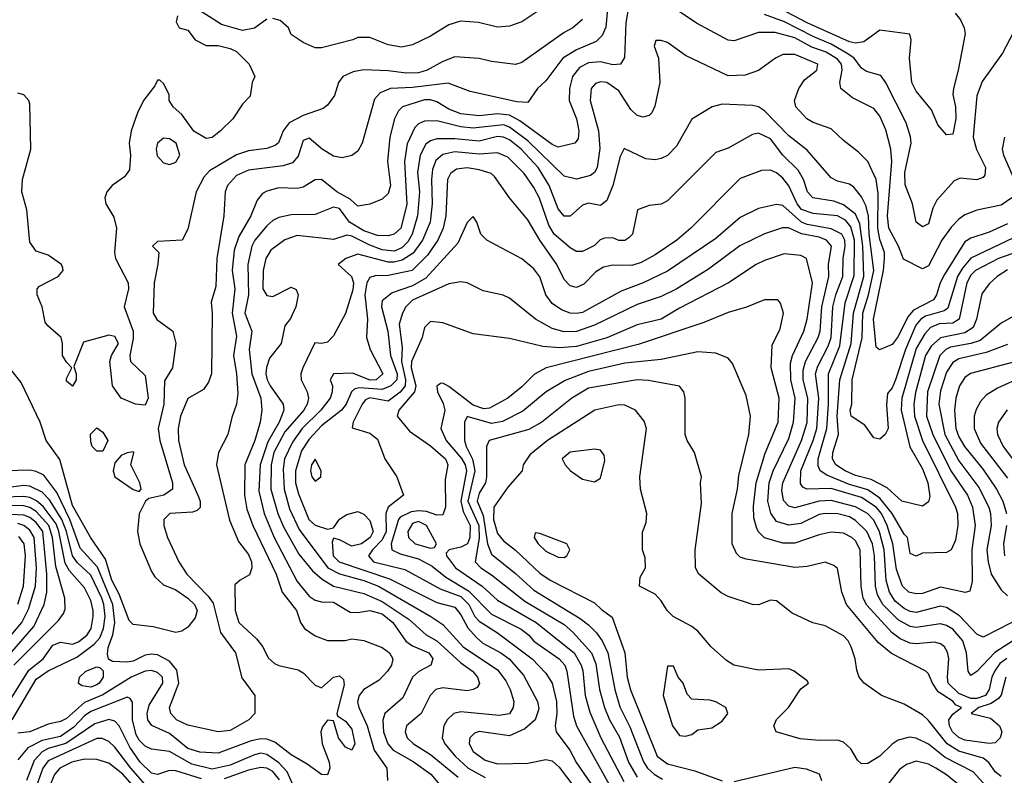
# Model space of a CAD drawing. Header units: inches. Extents: x 1793389 to 1900389, y 320802 to 470796.
# Tile 732 of 752: x 1853496 to 1856740, y 460827 to 463317. Entities that reach past the tile are written whole.
import ezdxf

# ---------------------------------------------------------------- set-up
doc = ezdxf.new("R2010")
doc.units = ezdxf.units.IN
doc.header["$MEASUREMENT"] = 0
doc.layers.add('B8456', color=7, linetype='Continuous')

msp = doc.modelspace()

# ---------------------------------------------------------------- linework, layer by layer
at = {"layer": 'B8456', "color": 2}
for points, elevation in [([(1855435.6, 463390), (1855427.4, 463292.6), (1855415.4, 463264.6), (1855395.4, 463244.6), (1855330, 463218), (1855286, 463190), (1855230, 463115.1), (1855201.6, 463090), (1855170, 463043.7), (1855134.2, 463045.8), (1854980.1, 463080.1), (1854907.7, 463107.7), (1854790, 463093.1), (1854718, 463090), (1854683.9, 463076.1), (1854664.7, 463055.3), (1854624, 462910), (1854610, 462884), (1854590.5, 462869.5), (1854558, 462862), (1854530, 462867), (1854492.3, 462890), (1854450, 462926), (1854430, 462919), (1854413, 462867), (1854394.7, 462845.3), (1854364.6, 462835.4), (1854250, 462821.3), (1854210, 462802.9), (1854180.5, 462770), (1854173, 462750), (1854168.2, 462670), (1854145.3, 462530), (1854142, 462438), (1854126.4, 462386.4), (1854130.7, 462350), (1854127.7, 462150), (1854118, 462122), (1854101.4, 462098.6), (1854050, 462068.7), (1854026, 462010), (1854018.4, 461970), (1854019.5, 461930), (1854037.4, 461850), (1854083.1, 461750), (1854090.4, 461730), (1854090.5, 461709.5), (1854080.7, 461699.3), (1854065.8, 461694.2), (1853990.6, 461689.4), (1853970.7, 461669.3), (1853970.7, 461650), (1853983, 461610), (1854020.4, 461530), (1854046.7, 461490), (1854117, 461417), (1854133.6, 461393.6), (1854157.7, 461297.8), (1854207.3, 461230), (1854227.7, 461147.7), (1854271.3, 461090), (1854270.8, 461030), (1854251.3, 461010), (1854190, 460974.5), (1854150, 460969.5), (1854050, 460992), (1854013.2, 461010), (1853994.5, 461030), (1853989.5, 461050), (1854020.4, 461130), (1854013.6, 461173.6), (1853990, 461202.4), (1853950, 461224.2), (1853930, 461226.3), (1853910, 461222.4), (1853870, 461203), (1853850, 461199.6), (1853802, 461202), (1853789.2, 461209.2), (1853785.6, 461225.6), (1853788.1, 461248.1), (1853802.5, 461290), (1853809.8, 461330), (1853803.2, 461390), (1853752.2, 461512.2), (1853694.8, 461574.8), (1853661.6, 461670), (1853618.6, 461758.6), (1853575.3, 461815.3), (1853550, 461827.8), (1853530, 461831.8), (1853450, 461829.6)], 298), ([(1855503.8, 463370), (1855493.3, 463306.7), (1855488.2, 463191.8), (1855476, 463170), (1855450, 463168), (1855410, 463178.3), (1855370, 463175.1), (1855340.7, 463159.3), (1855317, 463130), (1855307, 463090), (1855306.4, 463050), (1855330.3, 462990), (1855338.4, 462950), (1855336.1, 462923.9), (1855324.7, 462910), (1855270, 462897), (1855250, 462905.6), (1855143.3, 462983.3), (1855110, 463001.8), (1855070, 463007), (1855010, 462999.8), (1854950, 463006.4), (1854910, 463021.7), (1854870, 463046.3), (1854850, 463052.8), (1854830, 463052.4), (1854757.3, 463030), (1854743.6, 463016.4), (1854730.4, 462990), (1854715.8, 462930), (1854708.4, 462850), (1854717.6, 462770), (1854710, 462744), (1854690, 462725.2), (1854650, 462709.3), (1854610, 462702.7), (1854585.3, 462725.3), (1854540.7, 462750), (1854490, 462789.6), (1854470, 462789.5), (1854430, 462764.5), (1854410, 462760.7), (1854350, 462762.9), (1854310, 462752), (1854296.4, 462743.6), (1854278.4, 462721.6), (1854257.6, 462670), (1854217.6, 462602.4), (1854202.6, 462557.4), (1854196.1, 462490), (1854204.7, 462430), (1854196.3, 462350), (1854210, 462274), (1854200.3, 462210), (1854210.4, 462149.6), (1854214.6, 462085.4), (1854210.5, 462050), (1854194.6, 462005.4), (1854182, 461950), (1854150.7, 461890), (1854144, 461850), (1854187.5, 461667.5), (1854217.3, 461597.3), (1854250, 461554), (1854259.3, 461530), (1854260.7, 461510), (1854253, 461487), (1854222, 461470), (1854205.4, 461454.6), (1854206.4, 461370), (1854218, 461330), (1854276.7, 461276.7), (1854297.1, 461250), (1854314.2, 461214.2), (1854335.6, 461195.6), (1854350, 461188.2), (1854413.8, 461173.8), (1854430, 461164.9), (1854470, 461124), (1854490, 461114.8), (1854530, 461150.6), (1854550, 461154.9), (1854562.5, 461142.5), (1854564.9, 461124.9), (1854541, 461030), (1854542.8, 461022.8), (1854570, 461004.9), (1854590, 460978.8), (1854600.7, 460930), (1854590.6, 460909.4), (1854570, 460919), (1854546.6, 460950), (1854530, 461006), (1854510, 461008.7), (1854493.7, 460986.3), (1854488, 460970), (1854493, 460930), (1854515.5, 460870), (1854518, 460850), (1854510, 460828.7), (1854490, 460829), (1854443.3, 460863.3), (1854390, 460894), (1854336.2, 460936.2), (1854310, 460946.2), (1854290, 460947.4), (1854259.2, 460940.8), (1854150, 460899.7), (1854090, 460902.6), (1854050, 460914.7), (1853990, 460964), (1853931.1, 460991.1), (1853918, 461010), (1853916, 461030), (1853922.3, 461057.7), (1853967.6, 461130), (1853967, 461150), (1853950, 461165.1), (1853930, 461172.2), (1853910, 461169.7), (1853863, 461150), (1853770, 461091.7), (1853710, 461066.8), (1853650, 461014.3), (1853630, 461003.5), (1853590, 460995.1), (1853529.7, 460969.7), (1853490, 460965.6)], 302), ([(1856578, 463338), (1856595.9, 463315.9), (1856607.7, 463290), (1856610.5, 463270), (1856588.5, 463150), (1856572.2, 463090), (1856570.4, 463070), (1856579.5, 463030), (1856580.3, 462990), (1856570, 462939), (1856550, 462937.2), (1856520.9, 462970), (1856499.6, 463019.6), (1856450, 463081.2), (1856435.1, 463110), (1856427.3, 463190), (1856433.2, 463250), (1856428.9, 463268.9), (1856330, 463282.7), (1856276.7, 463243.3), (1856250, 463239.7), (1856230, 463243.5), (1856090, 463306.3), (1855950, 463379.8)], 294), ([(1854310, 463318), (1854270, 463289.3), (1854230, 463281.2), (1854160.9, 463300.9), (1854070, 463359)], 290), ([(1855210, 463349), (1855150, 463309.3), (1855110, 463295.1), (1855070, 463292.3), (1855007.2, 463307.2), (1854948.3, 463311.7), (1854910, 463299.3), (1854850, 463262.7), (1854790, 463234), (1854753.7, 463226.3), (1854710, 463234), (1854650, 463258), (1854610, 463258), (1854594, 463250), (1854490, 463224), (1854470, 463224), (1854430, 463242), (1854390, 463268), (1854382, 463290), (1854354, 463314), (1854330, 463320.9)], 290), ([(1856764.9, 462730), (1856730, 462705.6), (1856650, 462689.5), (1856610, 462674), (1856590, 462659.5), (1856565.7, 462634.3), (1856533.7, 462590), (1856490, 462505.2), (1856470, 462496), (1856407.7, 462527.7), (1856391.3, 462570), (1856359.8, 462630), (1856355.1, 462670), (1856369.7, 462850), (1856366, 462890), (1856350, 462954), (1856330, 462999), (1856310, 463024), (1856239.6, 463059.6), (1856201.2, 463090), (1856198.4, 463110), (1856205.7, 463150), (1856203.1, 463170), (1856190, 463186.3), (1856153.3, 463210), (1856106.4, 463226.4), (1856050, 463257.2), (1855985.1, 463274.9), (1855930, 463275.1), (1855850, 463246.6), (1855830, 463249.5), (1855725.4, 463305.4), (1855665.7, 463345.7)], 302), ([(1856770, 463275.3), (1856733.7, 463206.3), (1856667.1, 463112.9), (1856650, 463066), (1856637.6, 462930), (1856648.9, 462888.9), (1856678, 462830), (1856675.8, 462804.2), (1856670, 462797.2), (1856650, 462789.5), (1856594.8, 462794.8), (1856574.6, 462785.4), (1856517.5, 462722.5), (1856504, 462696), (1856490, 462644), (1856470, 462634), (1856449.3, 462650), (1856438, 462710), (1856413.1, 462773.1), (1856412.8, 462812.8), (1856433, 462910), (1856431.2, 462931.2), (1856416.6, 462976.6), (1856350, 463109.2), (1856333, 463133), (1856285.8, 463145.8), (1856270, 463157.2), (1856245.1, 463190), (1856224.2, 463204.2), (1856170, 463236.5), (1856110, 463261.6), (1856015.6, 463310), (1855950, 463334.2)], 298), ([(1855350, 463317.2), (1855318.8, 463290), (1855290, 463274.5), (1855150, 463175.3), (1855130, 463169), (1855050, 463179.3), (1855010, 463189.3), (1854930, 463194), (1854890, 463178.7), (1854838.8, 463150), (1854810, 463142), (1854770, 463140.4), (1854710, 463148.4), (1854630, 463151.6), (1854594.6, 463145.4), (1854561, 463130), (1854546.8, 463110), (1854533, 463067), (1854510, 463035.3), (1854496.3, 463023.7), (1854430, 463001.6), (1854383.6, 462976.4), (1854363.8, 462950), (1854348.5, 462911.5), (1854337.7, 462902.3), (1854310, 462891.8), (1854250, 462884.2), (1854210, 462871.5), (1854121.8, 462818.2), (1854102.6, 462797.4), (1854077.3, 462750), (1854050, 462626), (1854031.3, 462590), (1853950, 462586), (1853934, 462570), (1853954, 462550), (1853951.6, 462511.6), (1853938.8, 462450), (1853936, 462350), (1853948.3, 462328.3), (1854001, 462290), (1854010.5, 462250.5), (1853999.1, 462170), (1853973.5, 462126.5), (1853971.4, 462050), (1853952.4, 461970), (1853957.6, 461930), (1853999.5, 461790), (1853999.3, 461770), (1853970.8, 461750), (1853921.1, 461738.9), (1853910.3, 461729.7), (1853890, 461688.7), (1853884.6, 461630), (1853892.2, 461590), (1853930, 461498), (1853941.1, 461481.1), (1853970, 461454.8), (1854010, 461438), (1854050.5, 461410), (1854072.2, 461390), (1854080.4, 461370), (1854074.2, 461345.8), (1854050, 461315.3), (1854030, 461302), (1854010, 461297.2), (1853935.6, 461315.6), (1853870, 461323.7), (1853856.9, 461336.9), (1853823.5, 461423.5), (1853799.3, 461470), (1853779, 461539), (1853730, 461609.3), (1853670, 461716.2), (1853627.9, 461867.9), (1853583.7, 461930), (1853563.6, 461990), (1853500.7, 462120.7), (1853446, 462190)], 294), ([(1854016, 463330), (1854011.3, 463310), (1854022, 463290), (1854050, 463282), (1854074, 463250), (1854110, 463232), (1854150, 463232), (1854190, 463222), (1854210, 463212), (1854252, 463170), (1854271.3, 463130), (1854262, 463110), (1854255.3, 463064.7), (1854230, 463038), (1854198, 462990), (1854158, 462950), (1854130, 462929), (1854110, 462925.2), (1854070, 462949.2), (1854030, 463004), (1854002, 463030), (1853988, 463050), (1853988, 463070), (1853970, 463106), (1853958, 463118), (1853950, 463118), (1853941, 463099), (1853904, 463050), (1853884, 463010), (1853863, 462950), (1853856.4, 462910), (1853861.1, 462870), (1853857.7, 462822.3), (1853841.1, 462798.9), (1853800.7, 462770), (1853783, 462750), (1853777.1, 462730), (1853780.4, 462710), (1853806.1, 462666.1), (1853815.3, 462630), (1853808.7, 462550), (1853812, 462530), (1853853.1, 462450), (1853854.6, 462430), (1853840.3, 462370), (1853870.4, 462290), (1853870, 462266), (1853858.8, 462210), (1853861, 462190), (1853910, 462144.7), (1853919.1, 462070), (1853910, 462046), (1853878, 462050), (1853830, 462069.4), (1853802, 462110), (1853793.2, 462190), (1853799, 462210), (1853821.2, 462250), (1853810, 462272.3), (1853790, 462277), (1853706.4, 462253.6), (1853674, 462174), (1853682, 462150), (1853682, 462130), (1853670, 462108.7), (1853650, 462126), (1853650, 462134), (1853668, 462170), (1853650, 462188), (1853637.2, 462210), (1853637, 462250), (1853632.3, 462270), (1853588.3, 462308.3), (1853580.5, 462320.5), (1853569.6, 462370), (1853553.3, 462410), (1853554, 462430), (1853561.5, 462438.5), (1853622.7, 462470), (1853639.3, 462490), (1853638, 462498), (1853634, 462510), (1853590, 462541.2), (1853550, 462554), (1853530, 462584), (1853519.6, 462690), (1853503.5, 462750), (1853505.1, 462790), (1853533, 462890), (1853530, 463038), (1853526, 463050), (1853510, 463069.2), (1853490, 463075.1)], 290), ([(1856750, 462643.5), (1856690, 462616.9), (1856630, 462596.9), (1856610, 462585.1), (1856542.8, 462477.2), (1856528.9, 462450), (1856517, 462410), (1856506.5, 462393.5), (1856441, 462359), (1856422, 462338), (1856390, 462272.7), (1856370, 462246.6), (1856328.4, 462228.4), (1856318, 462238), (1856308.8, 462330), (1856342, 462490), (1856345.8, 462530), (1856345.1, 462550), (1856330, 462592.7), (1856323.2, 462630), (1856324.5, 462744.5), (1856318.3, 462790), (1856290, 462849.2), (1856260.1, 462880.1), (1856210, 462919), (1856170, 462957.2), (1856110, 462978), (1856089.2, 462990), (1856053.2, 463030), (1856049, 463050), (1856063, 463090), (1856081.6, 463118.4), (1856122.7, 463150), (1856125.2, 463170), (1856050, 463201.6), (1856010, 463202), (1855986, 463190), (1855930, 463149.4), (1855885.8, 463134.2), (1855830, 463132.3), (1855690, 463199), (1855630, 463242), (1855610, 463248.7), (1855592, 463248), (1855586, 463230), (1855601, 463190), (1855604.9, 463110), (1855588.1, 463031.9), (1855578.8, 463010), (1855570, 463001.2), (1855550, 462996), (1855530, 463001.2), (1855510, 463021.2), (1855470, 463082.7), (1855430, 463109.4), (1855410, 463111.8), (1855393.2, 463106.8), (1855379.1, 463090), (1855375.5, 463050), (1855402.6, 462950), (1855407.3, 462892.7), (1855398.4, 462830), (1855390, 462813.2), (1855377, 462803), (1855330, 462791.6), (1855290, 462800.7), (1855170, 462917.6), (1855110, 462962.8), (1855090, 462969.8), (1854990, 462959.3), (1854950, 462963.5), (1854870, 462983.5), (1854830, 462982.4), (1854810, 462974), (1854798.3, 462961.7), (1854772.4, 462907.6), (1854764.4, 462850), (1854771.9, 462708.1), (1854751.7, 462630), (1854730, 462609.6), (1854710, 462604.2), (1854674.6, 462605.4), (1854630, 462620.8), (1854582.6, 462650), (1854550, 462694.3), (1854530, 462698.7), (1854470, 462674.5), (1854390, 462673.6), (1854350, 462664.5), (1854330, 462654.5), (1854310, 462637), (1854270.4, 462590), (1854261.1, 462570), (1854247.6, 462510), (1854250.2, 462410), (1854238, 462350), (1854261.1, 462290), (1854252.4, 462230), (1854260.7, 462150), (1854290.3, 462070), (1854294, 462030), (1854288.4, 461990), (1854270.4, 461930.4), (1854238, 461850), (1854236.5, 461750), (1854243.9, 461703.9), (1854264.2, 461650), (1854341.3, 461490), (1854360.4, 461430), (1854408, 461370), (1854420.7, 461330), (1854434.8, 461310), (1854470, 461286.8), (1854510, 461271.3), (1854568.9, 461271.1), (1854590, 461276), (1854630, 461271.3), (1854690, 461248), (1854714, 461230), (1854719.9, 461219.9), (1854724.9, 461210), (1854720.5, 461190), (1854708, 461170), (1854680.3, 461139.7), (1854630, 461109.2), (1854614, 461090), (1854608.9, 461068.9), (1854613, 461050), (1854640.8, 460990), (1854663.6, 460910), (1854705.5, 460850), (1854708.4, 460810)], 306), ([(1856770, 462598.3), (1856629.4, 462530.6), (1856602.1, 462497.9), (1856586, 462470), (1856554, 462366), (1856542.2, 462357.8), (1856480.4, 462339.5), (1856464.9, 462330), (1856448.1, 462310), (1856414.5, 462230), (1856381.3, 462130), (1856370, 462103.7), (1856355.6, 462084.4), (1856352, 462048), (1856357.6, 461970), (1856347.7, 461950), (1856330, 461934.5), (1856310, 461939.3), (1856280.8, 461980.8), (1856235.1, 462010), (1856232, 462030), (1856237.6, 462050), (1856238.7, 462130), (1856271.3, 462268.7), (1856274.2, 462350), (1856293, 462410), (1856309.8, 462490), (1856295, 462610), (1856293, 462670), (1856284.1, 462704.1), (1856270, 462732.7), (1856244.7, 462764.7), (1856230, 462774.5), (1856190, 462785.1), (1856170, 462796), (1856090, 462887), (1856030, 462934), (1855950, 463016.2), (1855930, 463029.5), (1855910, 463034.5), (1855810, 463038), (1855778, 463030), (1855710, 462988.7), (1855659.9, 462900.1), (1855630.4, 462869.6), (1855610, 462859.3), (1855590, 462855.1), (1855558.6, 462858.6), (1855487.9, 462892.1), (1855474, 462866), (1855450.4, 462770), (1855430, 462721.2), (1855410, 462704), (1855370, 462712), (1855350, 462705.2), (1855310, 462669.3), (1855290, 462669.4), (1855270, 462694), (1855241, 462770), (1855204.4, 462830), (1855148.3, 462890), (1855110, 462921), (1855090, 462929.8), (1855070, 462931.8), (1855010, 462916.4), (1854930, 462924.5), (1854870, 462924.4), (1854850, 462918), (1854833.7, 462906.3), (1854815.6, 462870), (1854807.1, 462812.9), (1854813.2, 462750), (1854806.2, 462670), (1854789.2, 462610), (1854774.8, 462585.2), (1854755.3, 462564.7), (1854730, 462553.8), (1854690, 462558.5), (1854650, 462573.3), (1854590, 462603.9), (1854573.8, 462606.2), (1854530, 462592), (1854410, 462605.6), (1854370, 462591.5), (1854323.2, 462556.8), (1854307, 462530), (1854298, 462490), (1854297.4, 462430), (1854310, 462408.4), (1854330, 462404.9), (1854390, 462434.8), (1854407.1, 462427.1), (1854413.4, 462410), (1854405.5, 462370), (1854388.2, 462331.8), (1854370, 462308), (1854357.3, 462250), (1854319.1, 462200.9), (1854308.9, 462171.1), (1854306.5, 462150), (1854311.8, 462130), (1854320.9, 462110), (1854363.8, 462050), (1854366.4, 462030), (1854351.3, 461990), (1854313.9, 461926.1), (1854288.1, 461850), (1854283.4, 461763.4), (1854301.5, 461690), (1854334, 461610), (1854410, 461464.9), (1854450, 461417.1), (1854470, 461403.8), (1854490, 461398.4), (1854530, 461397.4), (1854584.8, 461364.8), (1854610, 461363.6), (1854650, 461370.3), (1854690, 461359.1), (1854725.3, 461330), (1854768.4, 461268.4), (1854790, 461252.9), (1854844, 461230), (1854857.3, 461210), (1854850.8, 461190), (1854811.5, 461168.5), (1854790.5, 461150), (1854758.3, 461081.7), (1854699.3, 461030), (1854692, 461008), (1854694.6, 460970), (1854708.8, 460930), (1854726.4, 460910), (1854792.6, 460872.6), (1854850.2, 460830.2), (1854918, 460750)], 310), ([(1856786.6, 462553.4), (1856720.5, 462530), (1856645.3, 462490), (1856630, 462474.7), (1856616.9, 462450), (1856591.8, 462330), (1856570, 462316.8), (1856525.4, 462314.6), (1856497.1, 462302.9), (1856478, 462282), (1856450, 462233.6), (1856402.2, 462070), (1856400.2, 462030), (1856428.7, 461908.7), (1856470, 461836.3), (1856488.4, 461790), (1856494.6, 461745.4), (1856490, 461728), (1856470, 461714), (1856402, 461730), (1856354.3, 461774.3), (1856301.5, 461801.5), (1856250, 461814.5), (1856216.2, 461830), (1856184.7, 461850), (1856174.3, 461870), (1856175.4, 461890), (1856193.3, 461950), (1856189, 462010), (1856197.8, 462130), (1856235.7, 462250), (1856242.9, 462350), (1856277.3, 462470), (1856274.4, 462570), (1856264.5, 462644.5), (1856250, 462675.8), (1856210, 462706.2), (1856178.4, 462718.4), (1856109.5, 462730), (1856091.8, 462750), (1856078.7, 462790), (1856060.6, 462820.6), (1856009.8, 462869.8), (1855970, 462924.2), (1855930, 462942.9), (1855910, 462938.4), (1855830, 462893.2), (1855790, 462879), (1855630, 462719.3), (1855610, 462709.2), (1855570, 462704), (1855532, 462690), (1855514.8, 462610), (1855502.5, 462597.5), (1855490, 462589.4), (1855470, 462589.5), (1855450, 462597.6), (1855423.1, 462596.9), (1855408.9, 462591.1), (1855390, 462572.3), (1855350, 462552.7), (1855330, 462552.7), (1855310, 462564.5), (1855257.4, 462610), (1855239.6, 462639.6), (1855208.7, 462728.7), (1855190, 462763.7), (1855157.6, 462810), (1855104.1, 462864.1), (1855070, 462878), (1855010, 462873.1), (1854930, 462881), (1854890, 462872.8), (1854867.1, 462852.9), (1854856.5, 462823.5), (1854852.7, 462790), (1854854.9, 462710), (1854847.9, 462650), (1854823.2, 462590), (1854792.1, 462547.9), (1854756.1, 462523.9), (1854730, 462517.7), (1854710, 462517.4), (1854610, 462544.2), (1854570.8, 462530), (1854545.5, 462510), (1854588.8, 462470), (1854595.5, 462450), (1854593.6, 462426.4), (1854570, 462348.7), (1854530, 462275.3), (1854510, 462254), (1854490, 462249.2), (1854468.2, 462251.8), (1854428.5, 462170), (1854422.4, 462150), (1854423, 462130), (1854443.7, 462090), (1854447.2, 462070), (1854443.6, 462050), (1854432.7, 462030), (1854370, 461958.3), (1854333, 461890), (1854324.1, 461850), (1854323.2, 461770), (1854346, 461690), (1854365.6, 461645.6), (1854415.3, 461555.3), (1854460.4, 461500.4), (1854492.9, 461472.9), (1854530, 461450.3), (1854630, 461425.3), (1854690, 461399.7), (1854779.6, 461339.6), (1854835.5, 461290), (1854870.2, 461270.2), (1854950, 461197.6), (1854987.7, 461170), (1855004.9, 461150), (1855010.6, 461129.4), (1855003.5, 461116.5), (1854990.5, 461109.5), (1854970, 461105.6), (1854890, 461115.1), (1854867.3, 461110), (1854848, 461090), (1854819.3, 461030), (1854770.7, 460990), (1854766, 460970), (1854773, 460950), (1854793.4, 460930), (1854850, 460895.3), (1854940.9, 460820.9)], 314), ([(1856740.7, 462930), (1856733.4, 462890), (1856737.1, 462870), (1856772.2, 462790)], 302), ([(1856750, 462492.6), (1856716.3, 462470), (1856690, 462446), (1856666.1, 462413.9), (1856648.9, 462330), (1856637.1, 462302.9), (1856610, 462284.5), (1856530, 462268.5), (1856499.4, 462240.6), (1856480.2, 462210), (1856447.7, 462087.7), (1856442.4, 462050), (1856444.5, 462010), (1856470, 461930.5), (1856578.7, 461710), (1856585.3, 461690), (1856587, 461650), (1856578.9, 461601.1), (1856564.7, 461570), (1856550, 461561.2), (1856470, 461559), (1856449.1, 461549.1), (1856430, 461558), (1856421.2, 461610), (1856410, 461621.2), (1856370.9, 461690), (1856330, 461740.3), (1856290, 461767.2), (1856226.3, 461786.3), (1856155.7, 461815.7), (1856133.6, 461830), (1856126.6, 461846.6), (1856126.8, 461870), (1856154.8, 461970), (1856160.6, 462050), (1856160.9, 462150), (1856198.1, 462241.9), (1856216.2, 462383.8), (1856245.8, 462474.2), (1856246.3, 462590), (1856234.2, 462634.2), (1856216.4, 462656.4), (1856190, 462670.8), (1856110, 462678), (1856071.6, 462691.6), (1856057.6, 462710), (1856030, 462769.5), (1856010, 462794), (1855990, 462811.6), (1855970, 462820.9), (1855939.8, 462820.2), (1855870, 462793.2), (1855706.8, 462630), (1855660.7, 462590), (1855590, 462541.6), (1855543.4, 462516.6), (1855513, 462507), (1855450, 462507.6), (1855419, 462501), (1855393.8, 462486.2), (1855354.7, 462445.3), (1855330, 462434.5), (1855310, 462439.5), (1855290, 462460.9), (1855265.6, 462510), (1855209.6, 462590), (1855170, 462657.2), (1855109.5, 462729.5), (1855060.1, 462800.1), (1855049, 462810), (1855010, 462822), (1854970, 462828.3), (1854935.6, 462824.4), (1854914.9, 462810), (1854906, 462790), (1854899.6, 462670), (1854891.7, 462630), (1854873.4, 462590), (1854839.2, 462540.8), (1854789.2, 462490.8), (1854710, 462473.5), (1854667.3, 462472.7), (1854650, 462467), (1854639.5, 462450), (1854633.4, 462410), (1854642, 462330), (1854639.1, 462270), (1854650.4, 462230), (1854692.4, 462150), (1854670.6, 462130), (1854651, 462129), (1854592.4, 462152.4), (1854530, 462149.2), (1854519.3, 462130), (1854526.4, 462110), (1854526, 462090), (1854519.3, 462070), (1854488.5, 462030), (1854426.5, 461970), (1854395.1, 461924.9), (1854369, 461870), (1854363.9, 461836.1), (1854366.9, 461770), (1854385.3, 461705.3), (1854416.9, 461636.9), (1854510.8, 461510.8), (1854550, 461490.2), (1854630, 461469.2), (1854678.4, 461450), (1854850.5, 461350), (1854890, 461323.8), (1854957.6, 461250), (1855070, 461174.4), (1855098.2, 461138.2), (1855112.2, 461110), (1855123.8, 461070), (1855122, 461050), (1855110, 461029.5), (1855076.1, 461023.9), (1854950, 461035.6), (1854926, 461030), (1854904.9, 461010), (1854893, 460990), (1854888, 460950), (1854897.1, 460930), (1854930.3, 460890), (1854974, 460850), (1855030, 460819.6)], 318), ([(1856827.9, 462372.1), (1856730, 462316.2), (1856660, 462260), (1856630.2, 462249.8), (1856562.6, 462237.4), (1856547, 462230), (1856527.7, 462210), (1856486.5, 462090), (1856483.9, 462010), (1856504.9, 461950), (1856563.6, 461830), (1856618.3, 461750), (1856635.2, 461710), (1856643.6, 461650), (1856632.7, 461570), (1856634.4, 461465.6), (1856626, 461434), (1856611, 461429), (1856530, 461446.3), (1856470, 461426.3), (1856450, 461424.7), (1856425.2, 461430), (1856404.2, 461450), (1856384.6, 461504.6), (1856372.4, 461590), (1856354, 461650), (1856335.7, 461690), (1856317.6, 461710), (1856270, 461742), (1856170, 461771.6), (1856089.7, 461769.7), (1856075.9, 461775.9), (1856068, 461788), (1856069.8, 461830), (1856110.5, 461929.5), (1856122.3, 461970), (1856129, 462069), (1856118.2, 462150), (1856125.1, 462174.9), (1856159.5, 462240.5), (1856169.8, 462270), (1856175.5, 462370), (1856184.4, 462410), (1856207.7, 462470), (1856208.7, 462530), (1856215.9, 462570), (1856214.4, 462590), (1856204.2, 462610), (1856170, 462627.7), (1856090, 462641.8), (1856071.5, 462650), (1856010, 462704.2), (1855990, 462707.6), (1855930, 462695.1), (1855870, 462664.5), (1855790, 462596.2), (1855630, 462487.6), (1855550, 462449.7), (1855477.4, 462422.6), (1855350, 462351.6), (1855330, 462348.2), (1855309.8, 462349.8), (1855280.7, 462360.7), (1855250, 462382), (1855229.6, 462410), (1855210, 462469), (1855190, 462496), (1855150, 462529.2), (1855035.3, 462590), (1855015.3, 462610), (1855002, 462650), (1854990, 462668), (1854970, 462648), (1854939.2, 462580.8), (1854834.6, 462465.4), (1854790, 462439.8), (1854723.7, 462416.3), (1854690.5, 462390), (1854687.6, 462370), (1854709, 462290), (1854717.6, 462210), (1854739.8, 462150), (1854738.4, 462130), (1854718.7, 462110), (1854690, 462097.8), (1854616.1, 462103.9), (1854600.2, 462099.8), (1854589.2, 462090.8), (1854571.5, 462050), (1854556, 462030), (1854490, 461978.3), (1854450, 461934.3), (1854424.5, 461895.5), (1854404.9, 461830), (1854405.2, 461790), (1854414.2, 461754.2), (1854448.9, 461670), (1854470, 461650.5), (1854510, 461638), (1854530, 461642), (1854550, 461671.3), (1854573.6, 461686.4), (1854610, 461696), (1854630, 461686.8), (1854650, 461666), (1854660.4, 461630), (1854650.3, 461610), (1854622, 461590), (1854590, 461582), (1854550, 461602.7), (1854530, 461608), (1854525.5, 461594.5), (1854529, 461550), (1854548.4, 461530), (1854714.2, 461474.2), (1854870, 461396.5), (1854930, 461380.3), (1854950, 461355.5), (1854972.7, 461312.7), (1855000.7, 461280.7), (1855022.3, 461262.3), (1855081.6, 461230), (1855108.5, 461210), (1855156.4, 461156.4), (1855202.4, 461070), (1855206.2, 461046.2), (1855194, 461010), (1855160.5, 460979.5), (1855110, 460956.3), (1855010, 460971.3), (1854994.6, 460965.4), (1854979.1, 460950), (1854978, 460942), (1854977.1, 460930), (1854990, 460905.5), (1855030, 460876.4), (1855070, 460864.2), (1855170, 460867), (1855230, 460878.7), (1855250, 460874), (1855273.3, 460853.3), (1855397.6, 460690)], 322), ([(1856764.9, 461330), (1856670, 461282), (1856650, 461292), (1856592.3, 461352.3), (1856550, 461379.7), (1856530, 461384), (1856450, 461363.5), (1856430, 461366), (1856410, 461376.4), (1856380.7, 461400.7), (1856361.8, 461430), (1856350.8, 461470), (1856344.2, 461570), (1856329.2, 461629.2), (1856310, 461668), (1856289.7, 461690), (1856250, 461711.7), (1856170, 461732.7), (1856130, 461729.8), (1856050, 461708.4), (1856030, 461713.3), (1856012.1, 461732.1), (1856006.5, 461766.5), (1856009.8, 461790.2), (1856071.9, 461930), (1856090.6, 461989.4), (1856092.7, 462070), (1856076.8, 462130), (1856077.8, 462162.2), (1856085.1, 462190), (1856127.1, 462270), (1856132.9, 462290), (1856138.4, 462370), (1856162.3, 462470), (1856160.4, 462510), (1856171, 462570), (1856154, 462590), (1856130, 462599.8), (1856071.4, 462611.4), (1856028.7, 462631.3), (1856008.8, 462631.2), (1855950, 462611.5), (1855868.9, 462571.1), (1855765.1, 462494.9), (1855660.7, 462430), (1855610, 462404.7), (1855530, 462378), (1855390.2, 462309.8), (1855330, 462289.7), (1855290, 462288.3), (1855250, 462298.7), (1855196, 462330), (1855110, 462399), (1855089.3, 462409.3), (1855023.2, 462423.2), (1854970, 462449.2), (1854950, 462453.2), (1854910, 462446.6), (1854790, 462392.4), (1854768.2, 462370), (1854757.1, 462350), (1854746.6, 462313.4), (1854756.5, 462236.5), (1854754.4, 462190), (1854767.5, 462130), (1854765.8, 462110), (1854750, 462089.8), (1854710, 462059.8), (1854650, 462070.6), (1854635.9, 462064.1), (1854624.6, 462050), (1854594.8, 461990), (1854591.6, 461971.6), (1854650, 461954), (1854674.9, 461934.9), (1854699.1, 461870), (1854739.1, 461810), (1854761, 461750), (1854710.2, 461709.8), (1854702.7, 461690), (1854703.5, 461630), (1854690, 461602.3), (1854658, 461570), (1854644.9, 461550), (1854662, 461530), (1854764.6, 461504.6), (1854880.9, 461440.9), (1854950, 461415.4), (1854976.2, 461390), (1854996.1, 461350), (1855010, 461334.3), (1855070, 461296.5), (1855184.4, 461210), (1855230, 461163), (1855250.3, 461130), (1855264.9, 461070), (1855266, 461030), (1855260.4, 460990), (1855264, 460970), (1855308.4, 460910), (1855330, 460868), (1855424.6, 460730)], 326), ([(1856770, 461271.1), (1856708.4, 461231.6), (1856650, 461169.2), (1856630, 461155.3), (1856621.2, 461170), (1856615.1, 461230), (1856603.1, 461270), (1856570, 461308.2), (1856550, 461320.5), (1856530, 461325.4), (1856450, 461313.5), (1856430, 461316.8), (1856390, 461339.1), (1856339.8, 461390), (1856321.8, 461421.8), (1856315.1, 461450), (1856312.4, 461550), (1856305.8, 461590), (1856287.1, 461630), (1856250, 461666.9), (1856230, 461678), (1856191.9, 461688.1), (1856150.3, 461689.7), (1856130, 461685.7), (1856070, 461656.9), (1856030, 461651.1), (1855990, 461663.6), (1855970.9, 461690.9), (1855961, 461730), (1855965.3, 461790), (1855978.5, 461830), (1856030, 461936.3), (1856046, 461990), (1856050.8, 462070), (1856037.2, 462130), (1856035.3, 462184.7), (1856042.6, 462210), (1856079.7, 462290), (1856091, 462330), (1856108.2, 462450), (1856088.7, 462530), (1856070, 462539.3), (1856015.2, 462544.8), (1855950, 462522.9), (1855922.8, 462510), (1855830.8, 462450), (1855670, 462366.3), (1855610, 462329.7), (1855530, 462311.2), (1855430, 462268.4), (1855330, 462239.8), (1855275.4, 462235.4), (1855219.7, 462239.7), (1855110, 462266), (1854990, 462281.2), (1854890, 462318), (1854850, 462322.7), (1854830, 462302), (1854821.6, 462270), (1854787.3, 462190), (1854785.4, 462170), (1854800.7, 462110), (1854796.9, 462090), (1854745.3, 462030), (1854739.3, 462010), (1854780.8, 461960.8), (1854850, 461912), (1854899.3, 461870), (1854906.8, 461850), (1854898, 461802), (1854899.1, 461710), (1854890, 461685.2), (1854870, 461684.5), (1854836.5, 461696.5), (1854810, 461698.5), (1854785.3, 461694.7), (1854750, 461676.9), (1854744.4, 461670), (1854720.2, 461590), (1854722.4, 461570), (1854750, 461556.9), (1854810, 461540.2), (1854855.4, 461515.4), (1854899.6, 461479.6), (1854974.6, 461434.6), (1855050, 461357.4), (1855148.1, 461308.1), (1855172.2, 461290), (1855190, 461268.8), (1855273, 461210), (1855292, 461190), (1855298.9, 461170), (1855321.1, 461021.1), (1855330.4, 460990), (1855459.1, 460759.1)], 330), ([(1856748.1, 461211.9), (1856725.3, 461194.7), (1856708.8, 461171.2), (1856698.6, 461150), (1856690.2, 461110), (1856677.7, 461090), (1856650, 461080.2), (1856630, 461079.5), (1856590, 461095.8), (1856554.8, 461130), (1856552.3, 461150), (1856556.9, 461210), (1856552.5, 461232.5), (1856542.7, 461250), (1856530, 461259.5), (1856510, 461265.1), (1856450, 461260.5), (1856430, 461262.6), (1856396.6, 461276.6), (1856370, 461296.3), (1856287.3, 461387.3), (1856275.1, 461410), (1856268.5, 461448.5), (1856264.7, 461570), (1856250, 461599.5), (1856238, 461610), (1856210, 461625.1), (1856170, 461627.6), (1856130, 461618.7), (1856050, 461591.2), (1856010, 461591.2), (1855949.7, 461609.7), (1855930, 461629.3), (1855923.1, 461643.1), (1855915.1, 461675.1), (1855913.4, 461713.4), (1855922, 461790), (1855951.8, 461888.2), (1855995.4, 461990), (1855998, 462070), (1855971.6, 462170), (1855975.5, 462244.5), (1856002, 462298), (1856012.7, 462350), (1856003.1, 462383.1), (1855993.6, 462393.6), (1855950, 462394), (1855890.7, 462369.3), (1855830, 462352.3), (1855750, 462318.4), (1855533.4, 462246.6), (1855231, 462170), (1855191.7, 462148.3), (1855150, 462107), (1855104, 462070), (1855043.8, 462036.2), (1855025.3, 462034.7), (1854990, 462047), (1854910, 462107.6), (1854890, 462119.3), (1854882, 462118), (1854870.9, 462109.1), (1854873, 462090), (1854891.5, 462051.5), (1854896.5, 462030), (1854884, 461970), (1854901.1, 461930), (1854951.2, 461871.2), (1854963.5, 461850), (1854967.7, 461830), (1854949.3, 461730), (1854956.6, 461696.6), (1854980.2, 461650), (1854979, 461610), (1854970.9, 461589.1), (1854950, 461578), (1854910.6, 461569.4), (1854901.4, 461558.6), (1854902, 461550), (1854932.4, 461510), (1855019.3, 461450), (1855070, 461404.2), (1855197.6, 461330), (1855322.3, 461230), (1855345.5, 461190), (1855351.1, 461171.1), (1855359, 461090), (1855374.8, 461034.8), (1855410.3, 460950), (1855486.7, 460806.7)], 334), ([(1856750, 462246.3), (1856680.5, 462219.5), (1856590, 462199.7), (1856570, 462187.6), (1856550, 462155.1), (1856530, 462094), (1856523.9, 462050), (1856543.8, 461950), (1856590, 461863.1), (1856655.6, 461775.6), (1856688.9, 461710), (1856694.6, 461690), (1856696.5, 461650), (1856682.3, 461570), (1856686.3, 461530), (1856697, 461490), (1856730, 461438), (1856750, 461418)], 326), ([(1856744.6, 461150), (1856729.2, 461090.8), (1856720.4, 461079.6), (1856697.1, 461062.9), (1856656, 461050), (1856631.3, 461030), (1856694.6, 461014.6), (1856724.2, 460990), (1856731.7, 460970), (1856726.4, 460950), (1856710, 460933.6), (1856690, 460931.2), (1856610, 460942.7), (1856590, 460951.2), (1856569.7, 460970), (1856559.1, 460990), (1856556.9, 461010), (1856570, 461028), (1856599, 461050), (1856579.4, 461059.4), (1856571.3, 461070), (1856521.6, 461101.6), (1856502.9, 461130), (1856490, 461161.2), (1856481.2, 461170), (1856368.6, 461228.6), (1856324.4, 461264.4), (1856219.6, 461390), (1856205.1, 461430), (1856190, 461508), (1856178.6, 461518.6), (1856150, 461529.2), (1856090, 461515.1), (1856050, 461512), (1855890, 461539.5), (1855870, 461546), (1855857.5, 461557.5), (1855843.7, 461590), (1855843.6, 461690), (1855860.7, 461770), (1855865.4, 461814.6), (1855898, 461950), (1855903.7, 462010), (1855890, 462078), (1855844.1, 462184.1), (1855830, 462201.2), (1855790, 462218), (1855730, 462222), (1855610, 462196.9), (1855490, 462185.4), (1855370, 462157.7), (1855292.7, 462127.3), (1855230.6, 462090), (1855153.3, 462026.7), (1855087.1, 461992.9), (1855050, 461986.6), (1854970, 462009.2), (1854962, 461990), (1854961.1, 461930), (1854966.5, 461910), (1854988.3, 461868.3), (1854995.1, 461830), (1854972.7, 461730), (1855008.3, 461650), (1855010, 461608.7), (1854996.4, 461530), (1855014.9, 461510), (1855050, 461487.4), (1855160.3, 461400.3), (1855290, 461324.2), (1855318.7, 461298.7), (1855380.3, 461230), (1855394.1, 461194.1), (1855406.3, 461110), (1855423.1, 461050), (1855439.6, 461010), (1855472, 460952), (1855502, 460870), (1855530, 460821.1)], 338), ([(1856770, 462188), (1856629, 462151), (1856610, 462138), (1856592.4, 462110), (1856580.3, 462070), (1856576, 462030), (1856580.2, 461970), (1856590, 461942), (1856608.9, 461910), (1856670, 461834.4), (1856714.6, 461770), (1856735.6, 461730), (1856747.6, 461690)], 330), ([(1856799.7, 462140.3), (1856718, 462102), (1856680.7, 462079.3), (1856661.7, 462058.3), (1856647.3, 462032.7), (1856640.4, 462010), (1856640.3, 461970), (1856661.3, 461921.3), (1856750, 461806)], 334), ([(1856730, 460822.4), (1856710, 460838), (1856688.7, 460868.7), (1856670, 460883.5), (1856590, 460906.6), (1856551.3, 460930), (1856490, 461007.3), (1856470, 461025.6), (1856410, 461060.7), (1856335.3, 461090), (1856278, 461130), (1856262, 461150), (1856253.6, 461173.6), (1856249, 461210), (1856236, 461250), (1856226, 461270), (1856210, 461286), (1856150, 461319), (1856109.3, 461329.3), (1856041.5, 461361.5), (1855990, 461401.2), (1855970, 461404), (1855930, 461389), (1855910.9, 461389.1), (1855830, 461416), (1855807.7, 461427.7), (1855733.2, 461490), (1855722.7, 461510), (1855721.2, 461570), (1855742, 461722), (1855739, 461790), (1855742, 461810), (1855719, 461890), (1855695.3, 461930), (1855688.7, 461950), (1855689.1, 462069.1), (1855684, 462090), (1855670, 462108.7), (1855567.7, 462127.7), (1855530, 462129.6), (1855370, 462102.6), (1855315.5, 462070), (1855216.3, 461990), (1855173.9, 461966.1), (1855042.8, 461930), (1855034, 461910), (1855034, 461810), (1855030.4, 461790), (1855010, 461756.2), (1855003.2, 461730), (1855023.3, 461683.3), (1855037.1, 461590), (1855050, 461554.9), (1855130, 461492.2), (1855190, 461437), (1855343.1, 461343.1), (1855370, 461323.1), (1855395.9, 461295.9), (1855414.6, 461270), (1855433.8, 461230), (1855456.5, 461110), (1855472.8, 461052.8), (1855506.1, 460986.1), (1855551.1, 460871.1), (1855564.6, 460850), (1855586.4, 460830), (1855614.2, 460814.2)], 342), ([(1856690, 460779.7), (1856637.8, 460837.8), (1856545.4, 460885.4), (1856490, 460929.6), (1856450, 460949.6), (1856427.9, 460952.1), (1856390, 460942.7), (1856370.4, 460929.6), (1856330, 460889.3), (1856290, 460865.2), (1856270, 460864), (1856256.5, 460876.5), (1856234.2, 460914.2), (1856210, 460936), (1856190, 460942.7), (1856130, 460941.2), (1856067, 460947), (1855988.7, 460970), (1855981.2, 460990), (1855989.6, 461010.4), (1856029, 461050), (1856070, 461112), (1856095.3, 461130), (1856090, 461138), (1856048, 461170), (1856030, 461177.2), (1855930, 461172.7), (1855848.7, 461190), (1855824.8, 461204.8), (1855774, 461250), (1855730, 461301.2), (1855710, 461317.2), (1855649.2, 461350), (1855629.2, 461370), (1855610, 461402), (1855590, 461424), (1855538, 461450), (1855540.4, 461479.6), (1855558, 461510), (1855556.4, 461543.6), (1855548, 461570), (1855548.4, 461628.4), (1855560.4, 461659.6), (1855562, 461690), (1855541.2, 461770), (1855539.3, 461810), (1855560.9, 461970), (1855553.6, 461993.6), (1855525.2, 462030), (1855490, 462047), (1855470, 462047.3), (1855391.3, 462030), (1855235.5, 461930), (1855177, 461883), (1855154.8, 461850), (1855151, 461830), (1855104, 461776), (1855058, 461710), (1855057.3, 461670), (1855070, 461624), (1855090, 461599.3), (1855130, 461568.2), (1855210, 461492.4), (1855244, 461470), (1855390, 461394.8), (1855412.7, 461372.7), (1855448.2, 461348.2), (1855490.3, 461230.3), (1855498, 461150), (1855508.1, 461108.1), (1855596.4, 460890), (1855630, 460864.2), (1855720.9, 460840.9), (1855810, 460808.5)], 346), ([(1856749, 462031), (1856720.5, 461990), (1856714.9, 461970), (1856717.1, 461950), (1856736.4, 461910), (1856793.9, 461833.9)], 338), ([(1853471.1, 461010), (1853550, 461143.6), (1853590, 461171.3), (1853683.9, 461216.1), (1853741.3, 461258.7), (1853760, 461280), (1853772.4, 461310), (1853778.2, 461350), (1853773.6, 461390), (1853766.5, 461410), (1853730, 461486.3), (1853686.8, 461526.8), (1853670, 461549.7), (1853649.9, 461630), (1853635, 461670), (1853594.8, 461734.8), (1853570, 461759.8), (1853530, 461779.3), (1853510, 461781.2), (1853390, 461766.9)], 302), ([(1853402.9, 460977.1), (1853526.6, 461173.4), (1853573.3, 461210), (1853604.8, 461255.2), (1853630, 461265.7), (1853670, 461258.9), (1853690, 461266.7), (1853718.9, 461290), (1853732, 461310), (1853738.5, 461350), (1853738.5, 461370), (1853730, 461402.7), (1853710, 461444.5), (1853660.5, 461500.5), (1853646.1, 461526.1), (1853625.5, 461630), (1853615.9, 461655.9), (1853573, 461713), (1853551.6, 461731.6), (1853530, 461742.3), (1853510, 461746), (1853350, 461740.5)], 306), ([(1853476.9, 461190), (1853623.6, 461336.4), (1853640.2, 461359.8), (1853646, 461374), (1853644.5, 461410), (1853614.8, 461514.8), (1853603.7, 461610), (1853591.9, 461650), (1853550, 461695.9), (1853530, 461709), (1853510, 461715.2), (1853330, 461716.5)], 310), ([(1853470, 461234), (1853542.8, 461317.2), (1853576.4, 461390), (1853585.6, 461430), (1853585.7, 461490), (1853572, 461630), (1853550, 461660.3), (1853530, 461675.9), (1853510, 461684.2), (1853330, 461692.3)], 314), ([(1853450, 461267.6), (1853502.7, 461330), (1853525.3, 461374.7), (1853547.9, 461450), (1853551.5, 461510), (1853544.1, 461610), (1853530, 461634.7), (1853510, 461649.8), (1853490, 461656.5)], 318), ([(1856747.6, 461650), (1856737.4, 461590), (1856741.1, 461550)], 330), ([(1853490, 461390.6), (1853508.7, 461450), (1853515.3, 461550), (1853510.8, 461590), (1853493.4, 461613.4)], 322), ([(1854430, 460719.3), (1854377.7, 460837.7), (1854350, 460867.4), (1854310, 460895.4), (1854290, 460899.1), (1854270, 460894.7), (1854190, 460860.4), (1854130, 460846.4), (1854063.1, 460863.1), (1853990, 460904.7), (1853930, 460913.3), (1853910, 460922.4), (1853890, 460942.4), (1853880, 460960), (1853867.4, 461010), (1853867.5, 461067.5), (1853859.7, 461079.7), (1853850, 461084.5), (1853730, 461037.2), (1853710, 461023.1), (1853674.7, 460985.3), (1853630, 460955.1), (1853570, 460941.2), (1853523.1, 460916.9), (1853490, 460878)], 306), ([(1854094.8, 460814.8), (1854010, 460841), (1853990, 460842.6), (1853950, 460829.7), (1853930, 460833.6), (1853892.8, 460870), (1853859, 460919), (1853824.2, 460990), (1853810, 461005.6), (1853790, 461011.1), (1853743.4, 460996.6), (1853648.5, 460931.5), (1853590, 460914.5), (1853570, 460904.2), (1853544, 460876), (1853518.5, 460810)], 310), ([(1853910, 460796), (1853862.4, 460850), (1853810, 460919.6), (1853790, 460938.4), (1853767.7, 460947.7), (1853750, 460947.8), (1853590, 460874.5), (1853572.4, 460850), (1853550, 460788.4)], 314), ([(1853908.6, 460748.6), (1853836, 460830), (1853790, 460866.3), (1853750, 460878.9), (1853710, 460880.4), (1853667.7, 460870), (1853628.5, 460850), (1853611, 460829), (1853594.2, 460790)], 318), ([(1856645.1, 460750), (1856550, 460827.8), (1856514.5, 460850), (1856490, 460863.5), (1856450, 460873), (1856418, 460862), (1856394.4, 460845.6), (1856250, 460661.2)], 350), ([(1854352.2, 460812.2), (1854330, 460838.7), (1854310, 460849.8), (1854290, 460852.9), (1854250, 460843.5), (1854170, 460814.6)], 310), ([(1855850, 460806.7), (1856050, 460854), (1856087.5, 460847.5), (1856130, 460831.3), (1856138, 460810)], 346)]:
    msp.add_lwpolyline(points, dxfattribs=dict(at, elevation=elevation))
for points, elevation in [([(1853970, 462926.6), (1853950.5, 462909.5), (1853945.5, 462890), (1853948.6, 462868.6), (1853970, 462844.9), (1853990, 462839.1), (1854010, 462846.8), (1854023.7, 462870), (1854011.6, 462910), (1853990, 462924.5)], 294), ([(1853750, 461895.3), (1853735.3, 461910), (1853730, 461926), (1853729.4, 461950.6), (1853750, 461971.3), (1853770, 461958), (1853786, 461930), (1853770, 461895.3)], 290), ([(1853870, 461893.2), (1853850, 461889.4), (1853830, 461880.5), (1853810, 461856.2), (1853803.5, 461830), (1853809.1, 461810), (1853870, 461768.7), (1853890, 461762), (1853896.2, 461770), (1853892.4, 461790), (1853862.6, 461850), (1853872.3, 461890)], 294), ([(1855390, 461902), (1855310, 461891.8), (1855282.8, 461870), (1855293, 461850), (1855310.5, 461830), (1855350, 461803.1), (1855390, 461794), (1855410, 461806), (1855424, 461864), (1855422, 461882), (1855410, 461898)], 350), ([(1854470, 461869), (1854457.3, 461850), (1854454, 461830), (1854458.8, 461810), (1854470, 461796), (1854488.7, 461810), (1854489.2, 461830)], 326), ([(1854810, 461663.1), (1854790, 461656), (1854774.6, 461630), (1854777, 461610), (1854799.1, 461590), (1854850, 461575.5), (1854863.1, 461576.9), (1854869.3, 461590), (1854836, 461650)], 334), ([(1855194, 461626), (1855191.3, 461610), (1855204, 461590), (1855230, 461564.9), (1855270, 461545.5), (1855290, 461544.9), (1855299, 461550), (1855309, 461570), (1855299, 461590), (1855210, 461624)], 350), ([(1853730, 461116.9), (1853701.6, 461121.6), (1853689.4, 461129.4), (1853692.7, 461150), (1853714, 461170), (1853750, 461184), (1853761, 461181), (1853770.8, 461170.8), (1853770.6, 461150.6), (1853758.4, 461130), (1853750, 461124.4)], 298), ([(1855650, 461186), (1855630, 461186), (1855616, 461090), (1855647.3, 460990), (1855670, 460958), (1855690, 460956), (1855710, 460961), (1855730, 460976), (1855776.5, 460983.5), (1855810, 461004.7), (1855828.7, 461030), (1855822, 461050), (1855790, 461069), (1855770, 461074), (1855710, 461078), (1855694.6, 461094.6), (1855682, 461130), (1855666, 461150)], 350)]:
    msp.add_lwpolyline(points, close=True, dxfattribs=dict(at, elevation=elevation))

doc.saveas('drawing.dxf')
